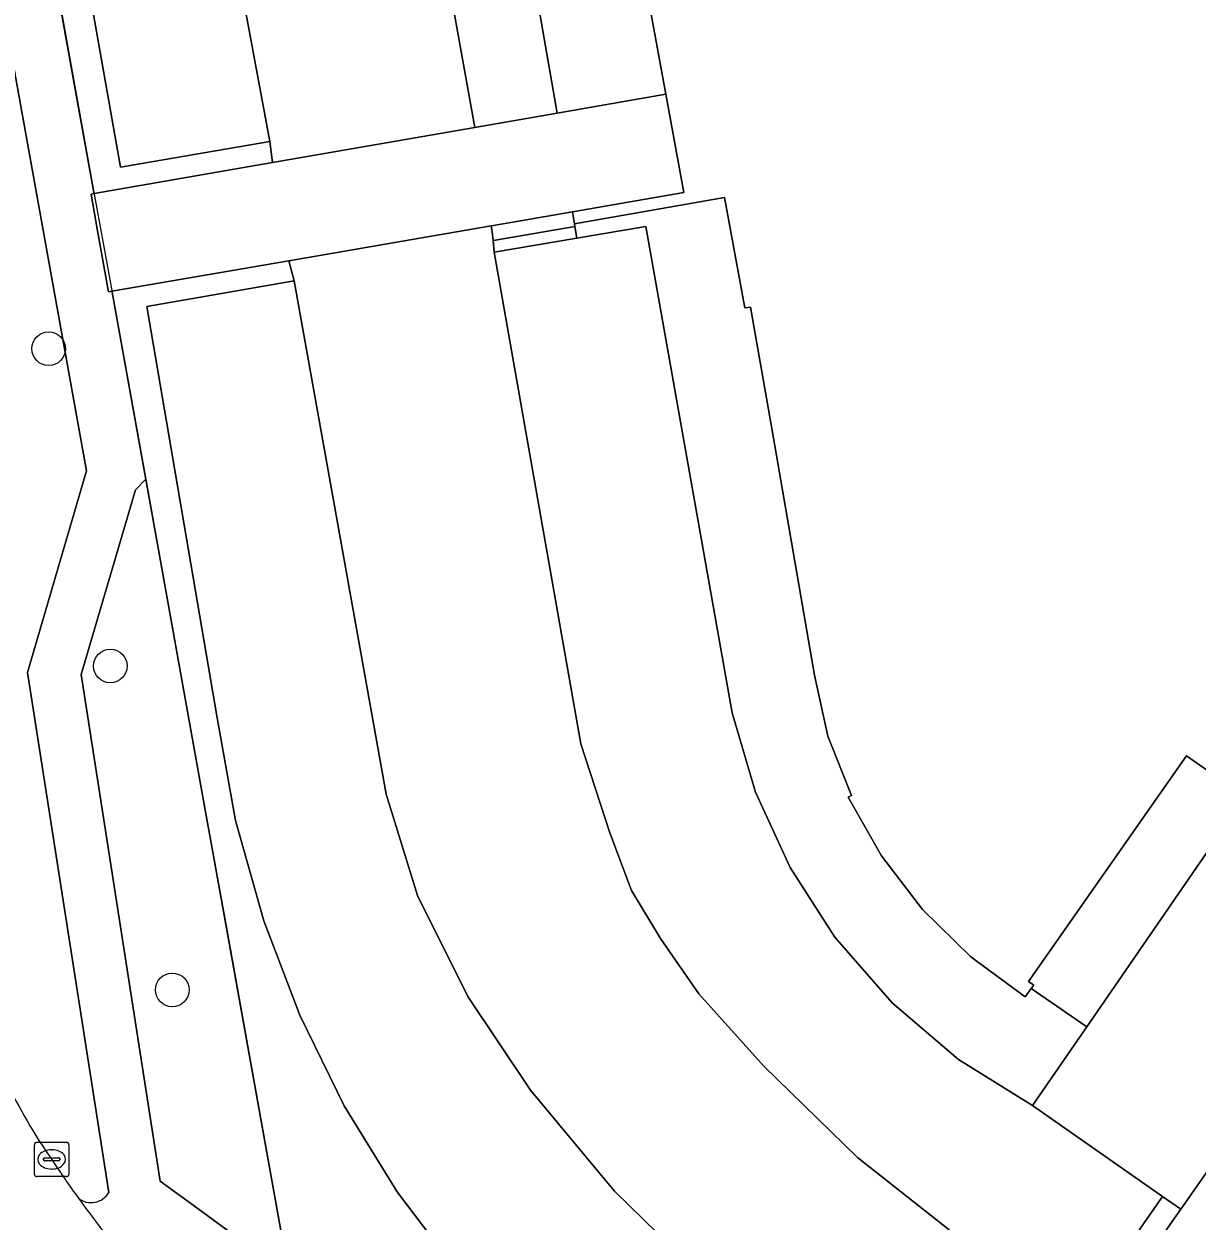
# Model space of a CAD drawing. Extents: x 155018 to 156648, y 383979 to 385733.
# Drawn here: x 155421 to 155455.06, y 385293.79 to 385328.55 of the extents above; entities that cross this region are included whole.
import ezdxf

# ---------------------------------------------------------------- set-up
doc = ezdxf.new("R2010")
doc.units = 0
for name, color, linetype in [('IMGEO_Berm_groen', 7, 'Continuous'), ('IMGEO_Boom', 7, 'Continuous'), ('IMGEO_Erf', 7, 'Continuous'), ('IMGEO_Groenvoorziening', 7, 'Continuous'), ('IMGEO_Hek', 7, 'Continuous'), ('IMGEO_Kolk', 7, 'Continuous'), ('IMGEO_Pand', 7, 'Continuous'), ('IMGEO_Parkeervlak_open', 7, 'Continuous'), ('IMGEO_Rijbaan_lokaal_gesloten', 7, 'Continuous'), ('IMGEO_Rijbaan_lokaal_open', 7, 'Continuous'), ('IMGEO_Terreindeel_onvherhard', 7, 'Continuous'), ('IMGEO_Voetpad_halfverhard', 7, 'Continuous'), ('IMGEO_Voetpad_open', 7, 'Continuous')]:
    doc.layers.add(name, color=color, linetype=linetype)

msp = doc.modelspace()

# ---------------------------------------------------------------- linework, layer by layer
at = {"layer": 'IMGEO_Berm_groen'}
for points in [[(155422.817, 385315.579), (155415.459, 385356.435), (155413.683, 385356.069), (155414.754, 385349.953), (155418.348, 385329.271), (155419.47, 385322.57)], [(155423.465, 385294.618), (155421.11, 385309.724), (155422.817, 385315.579)]]:
    msp.add_lwpolyline(points, dxfattribs=at)
for centre, radius, start, end in [((155435.197, 385304.913), 16.321, 196.2389, 214.8742), ((155451.82, 385315.494), 36.019, 213.5631, 215.7426), ((155422.954, 385294.92), 0.594, 231.7416, 329.3953)]:
    msp.add_arc(centre, radius, start, end, dxfattribs=at)
at = {"layer": 'IMGEO_Boom'}
for centre in [(155421.719, 385319.121), (155423.51, 385309.907), (155425.308, 385300.503)]:
    msp.add_circle(centre, 0.489, dxfattribs=at)
at = {"layer": 'IMGEO_Erf'}
msp.add_lwpolyline([(155515.229, 385374.57), (155497.415, 385356.647), (155487.138, 385346.28), (155487.108, 385346.249), (155489.398, 385344.043), (155477.411, 385326.839), (155462.645, 385305.648), (155454.585, 385294.134), (155445.254, 385280.803), (155445.26, 385280.65), (155486.638, 385251.619), (155488.965, 385250), (155500, 385242.323), (155501.834, 385241.047), (155509.618, 385237.262)], dxfattribs=at)
at = {"layer": 'IMGEO_Groenvoorziening'}
for points in [[(155423.036, 385323.624), (155428.222, 385324.527), (155428.138, 385325.135), (155423.805, 385324.395), (155419.106, 385350.944), (155418.094, 385356.663), (155421.653, 385357.316), (155421.889, 385357.431), (155422.033, 385357.652), (155422.043, 385357.915), (155421.841, 385358.21), (155421.492, 385358.29), (155416.866, 385357.446), (155418.057, 385350.771), (155418.165, 385350.789), (155418.575, 385348.501), (155418.865, 385346.887), (155420.614, 385337.13), (155421.071, 385334.584), (155422.608, 385326.008), (155423.02, 385323.712)], [(155436.982, 385322.744), (155436.952, 385322.919), (155436.922, 385323.094), (155434.576, 385322.689), (155434.564, 385322.687), (155434.594, 385322.512), (155434.619, 385322.261), (155434.637, 385322.266), (155436.994, 385322.673)], [(155437.052, 385322.331), (155436.994, 385322.673), (155434.637, 385322.266), (155434.619, 385322.261), (155434.653, 385321.922)], [(155426.273, 385305.675), (155424.538, 385315.333), (155424.238, 385315.028), (155422.668, 385309.657), (155424.961, 385294.949), (155425.912, 385294.253), (155428.2, 385292.58), (155428.63, 385292.551), (155427.798, 385297.182), (155426.858, 385302.42)], [(155458.432, 385308.224), (155456.786, 385305.88), (155456.456, 385306.11), (155451.857, 385299.433), (155450.279, 385297.141), (155454.052, 385294.507), (155454.585, 385294.134), (155462.645, 385305.648), (155458.608, 385308.475)], [(155443.688, 385281.91), (155445.254, 385280.803), (155454.585, 385294.134), (155454.052, 385294.507), (155451.588, 385290.953), (155448.161, 385286.01), (155447.08, 385286.786), (155444.571, 385283.18)]]:
    msp.add_lwpolyline(points, close=True, dxfattribs=at)
msp.add_lwpolyline([(155433.825, 385292.008), (155431.832, 385294.639), (155430.302, 385297.138), (155429.009, 385299.767), (155427.964, 385302.505), (155427.148, 385305.424), (155426.612, 385308.406), (155424.573, 385320.348), (155428.847, 385321.096), (155428.694, 385321.675), (155423.558, 385320.789), (155423.582, 385320.659), (155424.103, 385317.756), (155424.538, 385315.333), (155426.273, 385305.675), (155426.858, 385302.42), (155427.798, 385297.182), (155428.63, 385292.551)], dxfattribs=at)
at = {"layer": 'IMGEO_Hek'}
for points in [[(155419.106, 385350.944), (155418.165, 385350.789), (155423.02, 385323.712)], [(155423.02, 385323.712), (155423.582, 385320.659)], [(155440.926, 385283.862), (155428.63, 385292.551), (155423.582, 385320.659)], [(155462.645, 385305.648), (155454.585, 385294.134)], [(155454.585, 385294.134), (155445.254, 385280.803), (155444.192, 385281.553)]]:
    msp.add_lwpolyline(points, dxfattribs=at)
at = {"layer": 'IMGEO_Kolk'}
for p, q in [((155421.306, 385295.155), (155421.306, 385296.007)), ((155421.381, 385296.081), (155422.233, 385296.081)), ((155421.794, 385295.861), (155421.819, 385295.861)), ((155422.307, 385296.007), (155422.307, 385295.155)), ((155421.565, 385295.575), (155421.565, 385295.587)), ((155422.003, 385295.538), (155421.605, 385295.538)), ((155421.608, 385295.624), (155422.006, 385295.624)), ((155422.049, 385295.587), (155422.049, 385295.575)), ((155421.817, 385295.301), (155421.792, 385295.301)), ((155422.233, 385295.081), (155421.381, 385295.081))]:
    msp.add_line(p, q, dxfattribs=at)
for points in [[(155421.306, 385295.155), (155421.306, 385296.007)], [(155421.381, 385296.081), (155422.233, 385296.081)], [(155422.307, 385296.007), (155422.307, 385295.155)], [(155422.233, 385295.081), (155421.381, 385295.081)]]:
    msp.add_lwpolyline(points, dxfattribs=at)
for centre, radius, start, end in [((155421.383, 385296.005), 0.0765, 91.552, 178.448), ((155421.383, 385296.005), 0.0765, 91.552, 178.448), ((155422.231, 385296.005), 0.0765, 1.552, 88.448), ((155422.231, 385296.005), 0.0765, 1.552, 88.448), ((155421.605, 385295.584), 0.0403, 85.8775, 175.7526), ((155421.602, 385295.574), 0.0366, 178.938, 274.7102), ((155422.006, 385295.581), 0.043, 264.8664, 352.4533), ((155422.01, 385295.586), 0.0386, 1.7309, 96.639), ((155421.383, 385295.157), 0.0765, 181.552, 268.448), ((155421.383, 385295.157), 0.0765, 181.552, 268.448), ((155422.231, 385295.157), 0.0765, 271.552, 358.448), ((155422.231, 385295.157), 0.0765, 271.552, 358.448)]:
    msp.add_arc(centre, radius, start, end, dxfattribs=at)
for centre, major_axis, ratio, start_param, end_param in [((155421.793, 385295.581), (-0.387, 0.002), 0.722429, 4.712389, 7.853982), ((155421.818, 385295.581), (-0.39, 0.002), 0.717154, 1.570796, 4.712389)]:
    msp.add_ellipse(centre, major_axis=major_axis, ratio=ratio, start_param=start_param, end_param=end_param, dxfattribs=at)
at = {"layer": 'IMGEO_Pand'}
msp.add_lwpolyline([(155439.097, 385329.475), (155439.638, 385326.515), (155440.161, 385323.657), (155436.922, 385323.094), (155436.952, 385322.919), (155436.982, 385322.744), (155441.337, 385323.512), (155441.927, 385320.307), (155442.09, 385320.329), (155442.717, 385316.809), (155443.955, 385309.645), (155444.341, 385307.868), (155445.025, 385306.143), (155444.932, 385306.098), (155445.895, 385304.392), (155447.087, 385302.837), (155448.486, 385301.466), (155450.064, 385300.304), (155450.243, 385300.545), (155450.316, 385300.643), (155450.166, 385300.748), (155454.747, 385307.303), (155456.456, 385306.11)], dxfattribs=at)
at = {"layer": 'IMGEO_Parkeervlak_open'}
for points in [[(155428.138, 385325.135), (155422.043, 385357.915), (155422.033, 385357.652), (155421.889, 385357.431), (155421.653, 385357.316), (155418.094, 385356.663), (155419.106, 385350.944), (155423.805, 385324.395)], [(155451.588, 385290.953), (155454.052, 385294.507), (155450.279, 385297.141), (155448.131, 385298.485), (155446.204, 385300.129), (155444.539, 385302.038), (155443.24, 385304.059), (155442.241, 385306.244), (155441.56, 385308.548), (155439.056, 385322.672), (155437.052, 385322.331), (155434.653, 385321.922), (155437.172, 385307.649), (155438.01, 385305.064), (155438.638, 385303.388), (155439.477, 385301.991), (155440.594, 385300.384), (155442.48, 385298.289), (155445.204, 385295.635), (155447.858, 385293.539)], [(155443.416, 385289.661), (155441.502, 385291.374), (155438.149, 385294.657), (155435.705, 385297.59), (155433.889, 385300.315), (155432.422, 385303.248), (155431.514, 385306.182), (155428.847, 385321.096), (155424.573, 385320.348), (155426.612, 385308.406), (155427.148, 385305.424), (155427.964, 385302.505), (155429.009, 385299.767), (155430.302, 385297.138), (155431.832, 385294.639), (155433.825, 385292.008), (155436.082, 385289.598), (155438.576, 385287.436), (155440.779, 385285.872)]]:
    msp.add_lwpolyline(points, close=True, dxfattribs=at)
at = {"layer": 'IMGEO_Rijbaan_lokaal_gesloten'}
for centre, radius, start, end in [((155435.197, 385304.913), 16.321, 196.2389, 214.8742), ((155451.82, 385315.494), 36.019, 213.5631, 215.7426), ((155450.076, 385314.261), 33.882, 215.7735, 220.7635)]:
    msp.add_arc(centre, radius, start, end, dxfattribs=at)
at = {"layer": 'IMGEO_Rijbaan_lokaal_open'}
for points in [[(155422.043, 385357.915), (155428.138, 385325.135), (155428.222, 385324.527), (155434.092, 385325.549), (155433.496, 385328.824)], [(155447.858, 385293.539), (155445.204, 385295.635), (155442.48, 385298.289), (155440.594, 385300.384), (155439.477, 385301.991), (155438.638, 385303.388), (155438.01, 385305.064), (155437.172, 385307.649), (155434.653, 385321.922), (155434.619, 385322.261), (155434.594, 385322.512), (155434.564, 385322.687), (155428.694, 385321.675), (155428.847, 385321.096), (155431.514, 385306.182), (155432.422, 385303.248), (155433.889, 385300.315), (155435.705, 385297.59), (155438.149, 385294.657), (155441.502, 385291.374)]]:
    msp.add_lwpolyline(points, dxfattribs=at)
at = {"layer": 'IMGEO_Terreindeel_onvherhard'}
msp.add_lwpolyline([(155436.485, 385325.966), (155435.906, 385329.249), (155433.496, 385328.824), (155434.092, 385325.549)], close=True, dxfattribs=at)
at = {"layer": 'IMGEO_Voetpad_halfverhard'}
msp.add_lwpolyline([(155441.337, 385323.512), (155436.982, 385322.744), (155436.994, 385322.673), (155437.052, 385322.331), (155439.056, 385322.672), (155441.56, 385308.548), (155442.241, 385306.244), (155443.24, 385304.059), (155444.539, 385302.038), (155446.204, 385300.129), (155448.131, 385298.485), (155450.279, 385297.141), (155451.857, 385299.433), (155450.243, 385300.545), (155450.064, 385300.304), (155448.486, 385301.466), (155447.087, 385302.837), (155445.895, 385304.392), (155444.932, 385306.098), (155445.025, 385306.143), (155444.341, 385307.868), (155443.955, 385309.645), (155442.717, 385316.809), (155442.09, 385320.329), (155441.927, 385320.307)], close=True, dxfattribs=at)
at = {"layer": 'IMGEO_Voetpad_open'}
for points in [[(155401.497, 385430.48), (155402.262, 385430.588), (155402.359, 385430.017), (155406.9, 385404.345), (155408.287, 385396.505), (155408.614, 385394.659), (155412.69, 385371.681), (155413.36, 385368.051), (155415.459, 385356.435), (155422.817, 385315.579), (155421.11, 385309.724), (155423.465, 385294.618)], [(155425.248, 385291.204), (155426.319, 385292.112), (155428.2, 385292.58), (155425.912, 385294.253), (155424.961, 385294.949), (155422.668, 385309.657), (155424.238, 385315.028), (155424.538, 385315.333), (155424.103, 385317.756), (155423.582, 385320.659), (155423.558, 385320.789), (155423.457, 385320.771), (155423.142, 385322.549), (155422.949, 385323.609), (155423.036, 385323.624), (155423.02, 385323.712), (155422.608, 385326.008), (155421.071, 385334.584)]]:
    msp.add_lwpolyline(points, dxfattribs=at)
for points in [[(155439.638, 385326.515), (155439.097, 385329.475), (155439.039, 385329.803), (155437.817, 385329.587), (155435.906, 385329.249), (155436.485, 385325.966)], [(155436.922, 385323.094), (155440.161, 385323.657), (155439.638, 385326.515), (155436.485, 385325.966), (155434.092, 385325.549), (155428.222, 385324.527), (155423.036, 385323.624), (155422.949, 385323.609), (155423.142, 385322.549), (155423.457, 385320.771), (155423.558, 385320.789), (155428.694, 385321.675), (155434.564, 385322.687), (155434.576, 385322.689)], [(155450.243, 385300.545), (155451.857, 385299.433), (155456.456, 385306.11), (155454.747, 385307.303), (155450.166, 385300.748), (155450.316, 385300.643)]]:
    msp.add_lwpolyline(points, close=True, dxfattribs=at)
for centre, radius, start, end in [((155422.954, 385294.92), 0.594, 231.7416, 329.3953), ((155450.076, 385314.261), 33.882, 215.7735, 220.7635)]:
    msp.add_arc(centre, radius, start, end, dxfattribs=at)

doc.saveas('drawing.dxf')
